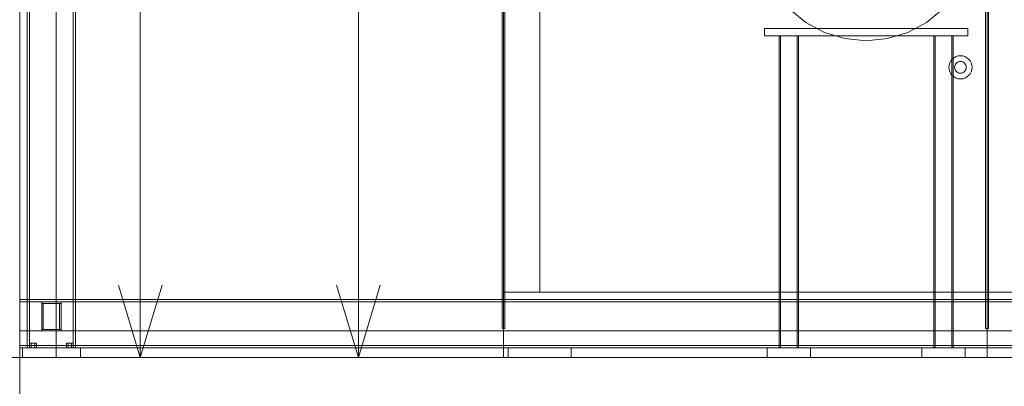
# Model space of a CAD drawing. Header units: millimetres. Extents: x -2233 to 65662, y -50530 to 6847.
# Tile 703 of 802: x 40461 to 42497, y -59 to 698. Entities that reach past the tile are written whole.
import ezdxf

# ---------------------------------------------------------------- set-up
doc = ezdxf.new("R2010")
doc.units = ezdxf.units.MM
for name, color, linetype, lineweight in [('COTAS_O', 1, 'Continuous', 0), ('COTAS_P', 1, 'Continuous', 0), ('lateral_secador', 7, 'Continuous', 0)]:
    doc.layers.add(name, color=color, linetype=linetype, lineweight=lineweight)
doc.dimstyles.new('R19_100', dxfattribs={"dimtxt": 250, "dimasz": 150, "dimexe": 150, "dimexo": 80, "dimgap": 100, "dimtad": 1, "dimtih": 1, "dimtoh": 1, "dimdsep": 46, "dimcen": 0.09, "dimadec": 0, "dimazin": 0, "dimtfac": 1, "dimtdec": 4, "dimtofl": 0, "dimtmove": 0, "dimatfit": 3, "dimfxl": 1, "dimtolj": 1, "dimtzin": 0, "dimarcsym": 0})

# ---------------------------------------------------------------- blocks, each defined once
blk = doc.blocks.new('DIM_R32_12')
at = {"layer": 'COTAS_P'}
for p, q in [((40310, 3360), (40710, 3360)), ((40710, 3360), (40665, 3210)), ((40710, 0), (40710, 3360)), ((40710, 3360), (40755, 3210)), ((40710, 0), (40665, 150)), ((40710, 0), (40755, 150)), ((40310, 0), (40710, 0))]:
    blk.add_line(p, q, dxfattribs=at)
blk.add_text('3360 P', height=250, rotation=90, dxfattribs=at).set_placement((40610, 1680))
blk = doc.blocks.new('DIM_R32_24')
at = {"layer": 'COTAS_O'}
for p, q in [((40461.1, 0), (40461.1, -900)), ((60461.1, 0), (60461.1, -900)), ((40461.1, -900), (40611.1, -855)), ((60461.1, -900), (60311.1, -855)), ((40461.1, -900), (60461.1, -900)), ((40461.1, -900), (40611.1, -945)), ((60461.1, -900), (60311.1, -945))]:
    blk.add_line(p, q, dxfattribs=at)
blk.add_text('20000 O', height=250, dxfattribs=at).set_placement((50461.1, -800))
blk = doc.blocks.new('DIM_R32_25')
at = {"layer": 'COTAS_O'}
for p, q in [((40461.1, 3000), (41161.1, 3000)), ((41161.1, 3000), (41116.1, 2850)), ((41161.1, 0), (41161.1, 3000)), ((41161.1, 3000), (41206.1, 2850)), ((41161.1, 0), (41116.1, 150)), ((41161.1, 0), (41206.1, 150)), ((40461.1, 0), (41161.1, 0))]:
    blk.add_line(p, q, dxfattribs=at)
blk.add_text('3000 O', height=250, rotation=90, dxfattribs=at).set_placement((41061.1, 1500))
blk = doc.blocks.new('DIM_R32_26')
at = {"layer": 'COTAS_P'}
for p, q in [((112.7, 0), (112.7, -2500)), ((65298.1, 0), (65298.1, -2500)), ((112.7, -2500), (262.7, -2455)), ((65298.1, -2500), (65148.1, -2455)), ((112.7, -2500), (65298.1, -2500)), ((112.7, -2500), (262.7, -2545)), ((65298.1, -2500), (65148.1, -2545))]:
    blk.add_line(p, q, dxfattribs=at)
blk.add_text('65185.39 P', height=250, dxfattribs=at).set_placement((32705.4, -2400))

msp = doc.modelspace()

# ---------------------------------------------------------------- linework, layer by layer
at = {"layer": 'lateral_secador'}
for p, q in [((40461.134, 3000), (40461.134, 0)), ((40536.134, 0), (40536.134, 3000)), ((40461.134, 2925), (40461.134, 0)), ((40476.134, 2925), (40476.134, 20)), ((40481.134, 20), (40481.134, 2925)), ((40571.134, 2925), (40571.134, 20)), ((40576.134, 20), (40576.134, 2925)), ((41458.134, 2925), (41458.134, 60)), ((41461.134, 0), (41461.134, 2925)), ((41464.134, 60), (41464.134, 2925)), ((42458.134, 2925), (42458.134, 60)), ((42461.134, 0), (42461.134, 2925)), ((42464.134, 60), (42464.134, 2925)), ((40461.134, 2750), (40461.134, 0)), ((40536.134, 0), (40536.134, 2750)), ((41461.134, 2075), (41461.134, 135)), ((41536.134, 135), (41536.134, 2075)), ((42458.134, 2075), (42458.134, 135)), ((42461.134, 135), (42461.134, 2075)), ((42464.134, 135), (42464.134, 2075)), ((42052.035, 720.901), (42086.131, 692.919)), ((42336.137, 692.919), (42370.233, 720.901)), ((42086.131, 692.919), (42125.03, 672.127)), ((42297.238, 672.127), (42336.137, 692.919)), ((42001.134, 680), (42421.134, 680)), ((42001.134, 680), (42001.134, 665)), ((42125.03, 672.127), (42167.239, 659.323)), ((42255.029, 659.323), (42297.238, 672.127)), ((42421.134, 665), (42421.134, 680)), ((42001.134, 665), (42421.134, 665)), ((42031.134, 665), (42071.134, 665)), ((42031.134, 665), (42031.134, 20)), ((42031.134, 665), (42034.134, 665)), ((42034.134, 20), (42034.134, 665)), ((42068.134, 665), (42071.134, 665)), ((42068.134, 665), (42068.134, 20)), ((42071.134, 20), (42071.134, 665)), ((42167.239, 659.323), (42211.134, 655)), ((42211.134, 655), (42255.029, 659.323)), ((42351.134, 665), (42391.134, 665)), ((42351.134, 665), (42351.134, 20)), ((42351.134, 665), (42354.134, 665)), ((42354.134, 20), (42354.134, 665)), ((42388.134, 665), (42391.134, 665)), ((42388.134, 665), (42388.134, 20)), ((42391.134, 20), (42391.134, 665)), ((42386.179, 613.334), (42383.961, 609.184)), ((42389.163, 616.971), (42386.179, 613.334)), ((42392.8, 619.955), (42389.163, 616.971)), ((42396.949, 622.173), (42392.8, 619.955)), ((42401.452, 623.539), (42396.949, 622.173)), ((42401.542, 611.087), (42399.467, 609.978)), ((42406.134, 624), (42401.452, 623.539)), ((42403.793, 611.769), (42401.542, 611.087)), ((42406.134, 612), (42403.793, 611.769)), ((42410.816, 623.539), (42406.134, 624)), ((42408.475, 611.769), (42406.134, 612)), ((42410.726, 611.087), (42408.475, 611.769)), ((42412.801, 609.978), (42410.726, 611.087)), ((42415.318, 622.173), (42410.816, 623.539)), ((42419.468, 619.955), (42415.318, 622.173)), ((42423.104, 616.971), (42419.468, 619.955)), ((42426.089, 613.334), (42423.104, 616.971)), ((42428.307, 609.184), (42426.089, 613.334)), ((42382.595, 604.682), (42382.134, 600)), ((42382.134, 600), (42382.595, 595.318)), ((42383.961, 609.184), (42382.595, 604.682)), ((42382.595, 595.318), (42383.961, 590.816)), ((42383.961, 590.816), (42386.179, 586.666)), ((42394.364, 602.341), (42394.134, 600)), ((42394.134, 600), (42394.364, 597.659)), ((42395.047, 604.592), (42394.364, 602.341)), ((42394.364, 597.659), (42395.047, 595.408)), ((42396.156, 606.667), (42395.047, 604.592)), ((42395.047, 595.408), (42396.156, 593.333)), ((42397.649, 608.485), (42396.156, 606.667)), ((42396.156, 593.333), (42397.649, 591.515)), ((42399.467, 609.978), (42397.649, 608.485)), ((42397.649, 591.515), (42399.467, 590.022)), ((42414.619, 608.485), (42412.801, 609.978)), ((42412.801, 590.022), (42414.619, 591.515)), ((42416.112, 606.667), (42414.619, 608.485)), ((42414.619, 591.515), (42416.112, 593.333)), ((42417.22, 604.592), (42416.112, 606.667)), ((42416.112, 593.333), (42417.22, 595.408)), ((42417.903, 602.341), (42417.22, 604.592)), ((42417.22, 595.408), (42417.903, 597.659)), ((42418.134, 600), (42417.903, 602.341)), ((42417.903, 597.659), (42418.134, 600)), ((42426.089, 586.666), (42428.307, 590.816)), ((42429.673, 604.682), (42428.307, 609.184)), ((42428.307, 590.816), (42429.673, 595.318)), ((42430.134, 600), (42429.673, 604.682)), ((42429.673, 595.318), (42430.134, 600)), ((42386.179, 586.666), (42389.163, 583.029)), ((42389.163, 583.029), (42392.8, 580.045)), ((42392.8, 580.045), (42396.949, 577.827)), ((42396.949, 577.827), (42401.452, 576.461)), ((42399.467, 590.022), (42401.542, 588.913)), ((42401.452, 576.461), (42406.134, 576)), ((42401.542, 588.913), (42403.793, 588.231)), ((42403.793, 588.231), (42406.134, 588)), ((42406.134, 588), (42408.475, 588.231)), ((42406.134, 576), (42410.816, 576.461)), ((42408.475, 588.231), (42410.726, 588.913)), ((42410.726, 588.913), (42412.801, 590.022)), ((42410.816, 576.461), (42415.318, 577.827)), ((42415.318, 577.827), (42419.468, 580.045)), ((42419.468, 580.045), (42423.104, 583.029)), ((42423.104, 583.029), (42426.089, 586.666)), ((41461.134, 135), (44461.134, 135)), ((41461.134, 135), (41461.134, 120)), ((41461.134, 135), (42461.134, 135)), ((41461.134, 135), (41536.134, 135)), ((42458.134, 135), (42464.134, 135)), ((42461.134, 135), (43461.134, 135)), ((40461.134, 120), (60461.134, 120)), ((40461.134, 120), (40461.134, 115)), ((40461.134, 115), (60461.134, 115)), ((40461.134, 115), (40461.134, 25)), ((40506.134, 115), (40546.134, 115)), ((40506.134, 115), (40506.134, 112)), ((40506.134, 112), (40546.134, 112)), ((40506.134, 112), (40509.134, 112)), ((40506.134, 112), (40506.134, 58)), ((40509.134, 58), (40509.134, 112)), ((40543.134, 112), (40546.134, 112)), ((40543.134, 112), (40543.134, 58)), ((40546.134, 112), (40546.134, 115)), ((40546.134, 58), (40546.134, 112)), ((41461.134, 120), (44461.134, 120)), ((41461.134, 120), (41461.134, 115)), ((41461.134, 115), (44461.134, 115)), ((41461.134, 115), (41461.134, 25)), ((40461.134, 55), (60461.134, 55)), ((40461.134, 55), (40461.134, 0)), ((40506.134, 58), (40546.134, 58)), ((40506.134, 58), (40506.134, 55)), ((40506.134, 58), (40509.134, 58)), ((40506.134, 55), (40546.134, 55)), ((40543.134, 58), (40546.134, 58)), ((40546.134, 55), (40546.134, 58)), ((41458.134, 60), (41464.134, 60)), ((42458.134, 60), (42464.134, 60)), ((40461.134, 25), (60461.134, 25)), ((40461.134, 25), (40461.134, 20)), ((40484.634, 30), (40481.134, 30)), ((40481.134, 20), (40481.134, 30)), ((40491.634, 30), (40484.634, 30)), ((40484.634, 20), (40484.634, 30)), ((40495.134, 30), (40491.634, 30)), ((40491.634, 20), (40491.634, 30)), ((40495.134, 30), (40495.134, 20)), ((40560.634, 30), (40557.134, 30)), ((40557.134, 20), (40557.134, 30)), ((40567.634, 30), (40560.634, 30)), ((40560.634, 20), (40560.634, 30)), ((40571.134, 30), (40567.634, 30)), ((40567.634, 20), (40567.634, 30)), ((40571.134, 30), (40571.134, 20)), ((41461.134, 25), (44461.134, 25)), ((41461.134, 25), (41461.134, 20)), ((40461.134, 20), (60461.134, 20)), ((40461.134, 0), (41461.134, 0)), ((40461.134, 0), (60461.134, 0)), ((40461.134, 0), (40536.134, 0)), ((40466.134, 20), (40586.134, 20)), ((40466.134, 20), (40466.134, 0)), ((40466.134, 0), (40586.134, 0)), ((40476.134, 20), (40576.134, 20)), ((40476.134, 20), (40481.134, 20)), ((40484.634, 20), (40481.134, 20)), ((40491.634, 20), (40484.634, 20)), ((40491.634, 20), (40495.134, 20)), ((40560.634, 20), (40557.134, 20)), ((40567.634, 20), (40560.634, 20)), ((40567.634, 20), (40571.134, 20)), ((40571.134, 20), (40576.134, 20)), ((40586.134, 0), (40586.134, 20)), ((41461.134, 20), (44461.134, 20)), ((41461.134, 0), (42461.134, 0)), ((41471.134, 20), (41601.134, 20)), ((41471.134, 20), (41471.134, 0)), ((41471.134, 0), (41601.134, 0)), ((41601.134, 0), (41601.134, 20)), ((42006.134, 20), (42096.134, 20)), ((42006.134, 20), (42006.134, 0)), ((42006.134, 0), (42096.134, 0)), ((42031.134, 20), (42071.134, 20)), ((42031.134, 20), (42034.134, 20)), ((42068.134, 20), (42071.134, 20)), ((42096.134, 0), (42096.134, 20)), ((42326.134, 20), (42416.134, 20)), ((42326.134, 20), (42326.134, 0)), ((42326.134, 0), (42416.134, 0)), ((42351.134, 20), (42391.134, 20)), ((42351.134, 20), (42354.134, 20)), ((42388.134, 20), (42391.134, 20)), ((42416.134, 0), (42416.134, 20)), ((42461.134, 0), (43461.134, 0))]:
    msp.add_line(p, q, dxfattribs=at)

# ---------------------------------------------------------------- dimensions: what is measured, and where the dimension line sits
at = {"layer": 'COTAS_O'}
for p2, distance, picture, middle in [((40461.134, 3000), -700, 'DIM_R32_25', (41161.134, 1500)), ((60461.134, 0), -900, 'DIM_R32_24', (50461.134, -900))]:
    dim = msp.add_aligned_dim(p1=(40461.134, 0), p2=p2, distance=distance, text='<> O', dimstyle='R19_100', dxfattribs=at)
    dim.commit()
    dim.dimension.update_dxf_attribs({"geometry": picture, "text_midpoint": middle})
at = {"layer": 'COTAS_P'}
for p1, p2, distance, picture, middle in [((40310, 0), (40310, 3360), -400, 'DIM_R32_12', (40710, 1680)), ((112.7, 0), (65298.0949, 0), -2500, 'DIM_R32_26', (32705.3975, -2500))]:
    dim = msp.add_aligned_dim(p1=p1, p2=p2, distance=distance, text='<> P', dimstyle='R19_100', dxfattribs=at)
    dim.commit()
    dim.dimension.update_dxf_attribs({"geometry": picture, "text_midpoint": middle})

doc.saveas('drawing.dxf')
